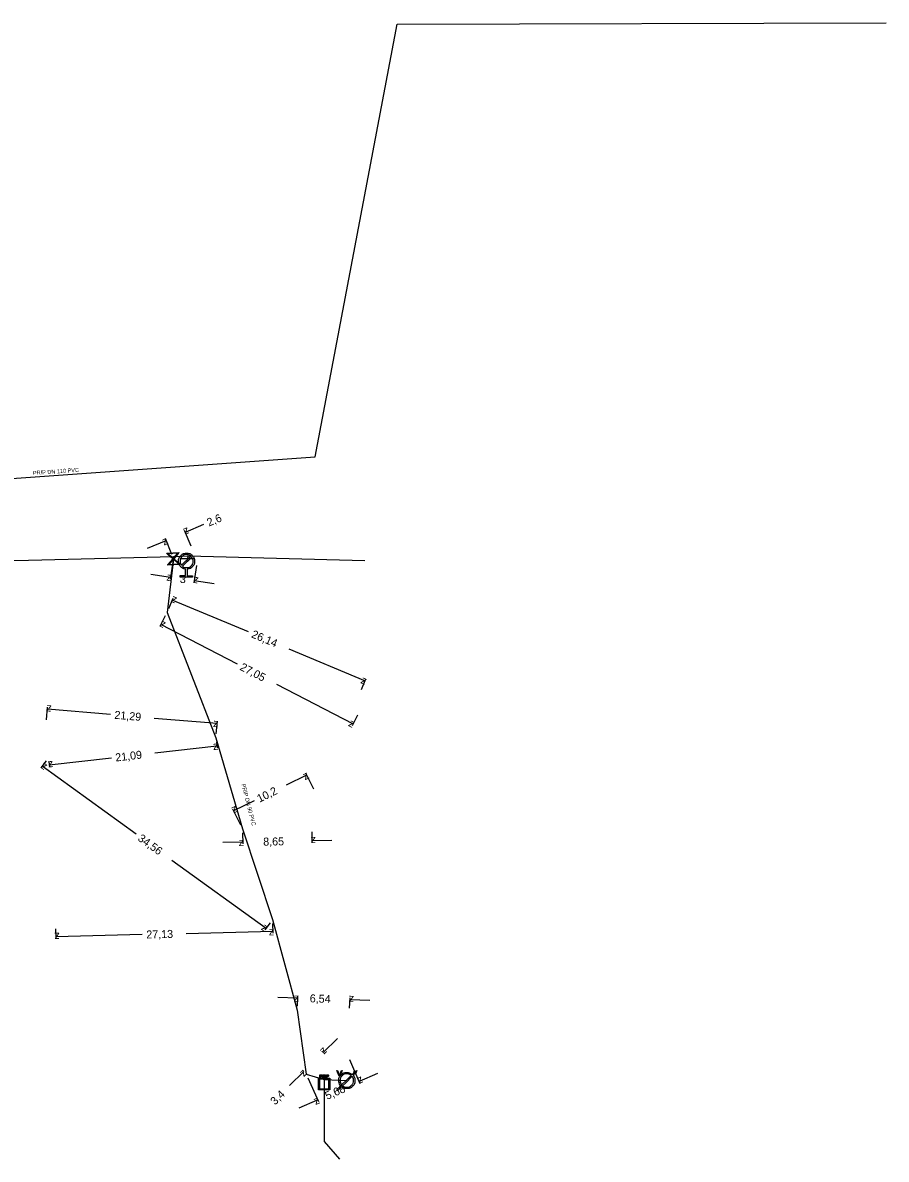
# Model space of a CAD drawing. Extents: x -643842 to -636370, y -1119190 to -1110210.
# Drawn here: x -641750.6 to -641642.7, y -1112524.3 to -1112382.2 of the extents above; entities that cross this region are included whole.
import ezdxf

# ---------------------------------------------------------------- set-up
doc = ezdxf.new("R2010")
doc.units = 0
for name, color, linetype in [('12', 7, 'Continuous'), ('22', 7, 'Continuous'), ('Default', 7, 'Continuous'), ('Level 10', 7, 'Continuous'), ('Level 16', 7, 'Continuous'), ('Level 18', 7, 'Continuous'), ('Level 21', 7, 'Continuous'), ('Level 23', 7, 'Continuous'), ('Level 33', 7, 'Continuous')]:
    doc.layers.add(name, color=color, linetype=linetype)

msp = doc.modelspace()

# ---------------------------------------------------------------- linework, layer by layer
at = {"layer": '12'}
for points in [[(-641711.06, -1112513.89), (-641711.34, -1112513.17), (-641711.24, -1112513.17), (-641711.05, -1112513.69)], [(-641710.97, -1112513.69), (-641710.78, -1112513.17), (-641710.68, -1112513.17), (-641710.96, -1112513.89), (-641711.06, -1112513.89)], [(-641710.74, -1112514.96), (-641710.13, -1112514.36), (-641709.55, -1112513.78)], [(-641709.44, -1112513.89), (-641710.28, -1112514.73), (-641710.63, -1112515.07)], [(-641709.44, -1112513.66), (-641709.19, -1112513.42)], [(-641709.19, -1112513.42), (-641709.27, -1112513.35), (-641708.84, -1112513.17), (-641709.01, -1112513.6), (-641709.08, -1112513.53), (-641709.32, -1112513.77)], [(-641710.75, -1112515.19), (-641711.23, -1112515.67), (-641711.34, -1112515.56), (-641710.85, -1112515.08)]]:
    msp.add_lwpolyline(points, dxfattribs=at)
at = {"layer": 'Default'}
for points in [[(-641730.24, -1112450.49), (-641730.6, -1112450.46), (-641730.85, -1112450.19), (-641731.14, -1112449.9), (-641731.13, -1112449.48), (-641731.12, -1112449.07), (-641730.82, -1112448.78), (-641730.53, -1112448.49), (-641730.11, -1112448.5), (-641729.7, -1112448.51), (-641729.41, -1112448.8), (-641729.12, -1112449.1), (-641729.13, -1112449.51), (-641729.14, -1112449.93), (-641729.43, -1112450.22), (-641729.69, -1112450.48), (-641730.05, -1112450.5)], [(-641729.61, -1112448.87), (-641729.82, -1112448.69), (-641730.11, -1112448.69), (-641730.45, -1112448.68), (-641730.69, -1112448.92), (-641730.93, -1112449.15), (-641730.94, -1112449.49), (-641730.94, -1112449.78), (-641730.77, -1112450)], [(-641730.65, -1112450.13), (-641730.43, -1112450.31), (-641730.14, -1112450.31), (-641729.8, -1112450.32), (-641729.56, -1112450.09), (-641729.32, -1112449.85), (-641729.31, -1112449.51), (-641729.31, -1112449.22), (-641729.48, -1112449)], [(-641713.31, -1112513.71), (-641713.28, -1112513.71), (-641713.26, -1112513.71), (-641713.23, -1112513.71), (-641713.21, -1112513.73), (-641713.19, -1112513.74), (-641713.18, -1112513.76), (-641713.17, -1112513.78), (-641713.17, -1112513.81), (-641713.17, -1112513.86), (-641713.2, -1112513.89), (-641713.23, -1112513.92), (-641713.31, -1112513.92)], [(-641713.31, -1112513.88), (-641713.26, -1112513.88), (-641713.24, -1112513.86), (-641713.22, -1112513.84), (-641713.22, -1112513.81), (-641713.22, -1112513.79), (-641713.23, -1112513.77), (-641713.24, -1112513.76), (-641713.26, -1112513.75), (-641713.27, -1112513.75), (-641713.31, -1112513.75)], [(-641712.92, -1112513.99), (-641712.94, -1112513.96), (-641712.95, -1112513.94), (-641712.96, -1112513.92), (-641712.98, -1112513.92), (-641712.99, -1112513.91), (-641713, -1112513.91), (-641713, -1112513.9), (-641713.02, -1112513.9)], [(-641712.98, -1112513.86), (-641712.94, -1112513.86), (-641712.93, -1112513.86), (-641712.91, -1112513.85), (-641712.9, -1112513.84), (-641712.89, -1112513.82), (-641712.89, -1112513.8), (-641712.89, -1112513.78), (-641712.91, -1112513.76), (-641712.93, -1112513.75), (-641712.97, -1112513.75)], [(-641712.97, -1112513.71), (-641712.92, -1112513.71), (-641712.89, -1112513.71), (-641712.87, -1112513.72), (-641712.85, -1112513.75), (-641712.84, -1112513.77), (-641712.84, -1112513.8), (-641712.84, -1112513.84), (-641712.86, -1112513.87), (-641712.89, -1112513.89), (-641712.94, -1112513.9), (-641712.92, -1112513.91), (-641712.91, -1112513.92), (-641712.89, -1112513.94), (-641712.87, -1112513.97)], [(-641712.51, -1112513.71), (-641712.47, -1112513.71), (-641712.45, -1112513.71), (-641712.43, -1112513.71), (-641712.41, -1112513.73), (-641712.39, -1112513.74), (-641712.38, -1112513.76), (-641712.37, -1112513.78), (-641712.37, -1112513.81), (-641712.37, -1112513.86), (-641712.4, -1112513.89), (-641712.43, -1112513.92), (-641712.5, -1112513.92)], [(-641712.5, -1112513.88), (-641712.46, -1112513.88), (-641712.44, -1112513.86), (-641712.42, -1112513.84), (-641712.42, -1112513.81), (-641712.42, -1112513.79), (-641712.43, -1112513.77), (-641712.44, -1112513.76), (-641712.46, -1112513.75), (-641712.47, -1112513.75), (-641712.51, -1112513.75)], [(-641710.85, -1112515.08), (-641711.1, -1112514.8), (-641711.1, -1112514.42), (-641711.1, -1112514.01), (-641710.8, -1112513.71), (-641710.51, -1112513.42), (-641710.09, -1112513.42), (-641709.71, -1112513.42), (-641709.44, -1112513.66)], [(-641711.05, -1112513.69), (-641711.03, -1112513.76), (-641711.01, -1112513.81), (-641711, -1112513.75), (-641710.97, -1112513.69)], [(-641709.55, -1112513.78), (-641709.78, -1112513.58), (-641710.09, -1112513.58), (-641710.44, -1112513.58), (-641710.68, -1112513.83), (-641710.93, -1112514.08), (-641710.93, -1112514.42), (-641710.93, -1112514.73), (-641710.74, -1112514.96)], [(-641709.32, -1112513.77), (-641709.08, -1112514.05), (-641709.08, -1112514.42), (-641709.08, -1112514.84), (-641709.38, -1112515.14), (-641709.67, -1112515.43), (-641710.09, -1112515.43), (-641710.47, -1112515.43), (-641710.75, -1112515.19)], [(-641710.63, -1112515.07), (-641710.4, -1112515.26), (-641710.09, -1112515.26), (-641709.74, -1112515.26), (-641709.5, -1112515.02), (-641709.25, -1112514.77), (-641709.25, -1112514.42), (-641709.25, -1112514.12), (-641709.44, -1112513.89)]]:
    msp.add_open_spline(points, degree=3, dxfattribs=at)
at = {"layer": 'Level 10'}
for points in [[(-641729.55, -1112447.64), (-641730.39, -1112445.67)], [(-641727.99, -1112444.93), (-641730.29, -1112445.9)], [(-641734.99, -1112447.89), (-641732.68, -1112446.91)], [(-641731.95, -1112448.65), (-641732.78, -1112446.68)], [(-641731.83, -1112449.61), (-641732.16, -1112451.75)], [(-641728.87, -1112450.06), (-641729.2, -1112452.21)], [(-641734.59, -1112451.12), (-641732.12, -1112451.5)], [(-641726.69, -1112452.34), (-641729.16, -1112451.96)], [(-641732.36, -1112455.44), (-641731.81, -1112454.13)], [(-641722.38, -1112458.35), (-641731.91, -1112454.36)], [(-641732.79, -1112456.35), (-641733.46, -1112457.65)], [(-641723.76, -1112462.38), (-641733.34, -1112457.43)], [(-641717.33, -1112460.47), (-641707.8, -1112464.46)], [(-641708.25, -1112465.54), (-641707.7, -1112464.22)], [(-641718.89, -1112464.89), (-641709.31, -1112469.84)], [(-641747.63, -1112469.35), (-641747.5, -1112467.76)], [(-641739.64, -1112468.66), (-641747.52, -1112468.01)], [(-641734.18, -1112469.11), (-641726.3, -1112469.76)], [(-641726.41, -1112471.1), (-641726.28, -1112469.51)], [(-641708.75, -1112468.76), (-641709.43, -1112470.07)], [(-641734.09, -1112473.47), (-641726.34, -1112472.57)], [(-641726.39, -1112472.09), (-641726.31, -1112472.82)], [(-641739.53, -1112474.11), (-641747.29, -1112475.01)], [(-641747.69, -1112474.45), (-641748.33, -1112475.33)], [(-641736.42, -1112483.64), (-641748.19, -1112475.13)], [(-641747.34, -1112474.54), (-641747.26, -1112475.26)], [(-641717.64, -1112477.48), (-641715.09, -1112476.23)], [(-641714.21, -1112478.01), (-641715.2, -1112476)], [(-641721.69, -1112479.48), (-641724.24, -1112480.73)], [(-641723.36, -1112482.52), (-641724.35, -1112480.51)], [(-641723.13, -1112483.47), (-641723.11, -1112484.85)], [(-641714.48, -1112483.34), (-641714.46, -1112484.72)], [(-641725.61, -1112484.64), (-641723.11, -1112484.6)], [(-641711.97, -1112484.43), (-641714.47, -1112484.47)], [(-641731.95, -1112486.87), (-641720.19, -1112495.38)], [(-641746.51, -1112495.47), (-641746.48, -1112496.7)], [(-641719.69, -1112494.7), (-641720.33, -1112495.59)], [(-641719.39, -1112494.8), (-641719.36, -1112496.02)], [(-641735.66, -1112496.18), (-641746.48, -1112496.45)], [(-641730.18, -1112496.04), (-641719.36, -1112495.77)], [(-641718.73, -1112503.99), (-641716.24, -1112504.09)], [(-641716.27, -1112505.12), (-641716.23, -1112503.84)], [(-641709.74, -1112505.36), (-641709.69, -1112504.08)], [(-641707.2, -1112504.42), (-641709.7, -1112504.33)], [(-641711.27, -1112509.16), (-641713.05, -1112510.92)], [(-641713.09, -1112510.87), (-641713.22, -1112510.74)], [(-641709.76, -1112511.79), (-641708.45, -1112514.78)], [(-641717.25, -1112515.06), (-641715.47, -1112513.31)], [(-641715.51, -1112513.26), (-641715.64, -1112513.13)], [(-641706.26, -1112513.54), (-641708.55, -1112514.55)], [(-641714.96, -1112514.08), (-641713.65, -1112517.06)], [(-641716.04, -1112517.84), (-641713.75, -1112516.83)]]:
    msp.add_lwpolyline(points, dxfattribs=at)
at = {"layer": 'Level 16'}
for points in [[(-641732.58, -1112448.5), (-641731.08, -1112448.4), (-641731.08, -1112448.47), (-641731.17, -1112448.56), (-641731.72, -1112449.2), (-641730.98, -1112449.83), (-641730.98, -1112449.9), (-641732.48, -1112450), (-641732.48, -1112449.94), (-641731.84, -1112449.2), (-641732.47, -1112448.65), (-641732.57, -1112448.57), (-641732.58, -1112448.5)], [(-641732.42, -1112448.59), (-641731.78, -1112449.14), (-641731.23, -1112448.51), (-641732.42, -1112448.59)], [(-641731.14, -1112449.82), (-641731.77, -1112449.26), (-641732.33, -1112449.9), (-641731.14, -1112449.82)], [(-641730.7, -1112449.17), (-641729.2, -1112449.14), (-641729.2, -1112449.23), (-641730.7, -1112449.26), (-641730.7, -1112449.17)]]:
    msp.add_lwpolyline(points, dxfattribs=at)
at = {"layer": 'Level 18'}
for points in [[(-641713.45, -1112514.06), (-641713.45, -1112513.71), (-641713.31, -1112513.71)], [(-641713.31, -1112513.92), (-641713.4, -1112513.92), (-641713.4, -1112514.06), (-641713.45, -1112514.06)], [(-641713.31, -1112513.75), (-641713.4, -1112513.75), (-641713.4, -1112513.88)], [(-641713.4, -1112513.88), (-641713.31, -1112513.88)], [(-641713.13, -1112514.06), (-641713.13, -1112513.71), (-641712.97, -1112513.71)], [(-641713.02, -1112513.9), (-641713.08, -1112513.9), (-641713.08, -1112514.06), (-641713.13, -1112514.06)], [(-641712.97, -1112513.75), (-641713.08, -1112513.75), (-641713.08, -1112513.86)], [(-641713.08, -1112513.86), (-641712.98, -1112513.86)], [(-641712.87, -1112513.97), (-641712.81, -1112514.06), (-641712.87, -1112514.06), (-641712.92, -1112513.99)], [(-641712.76, -1112514.07), (-641712.76, -1112513.71), (-641712.72, -1112513.71), (-641712.72, -1112514.07), (-641712.76, -1112514.07)], [(-641712.64, -1112514.07), (-641712.64, -1112513.71), (-641712.51, -1112513.71)], [(-641712.5, -1112513.92), (-641712.6, -1112513.92), (-641712.6, -1112514.07), (-641712.64, -1112514.07)], [(-641712.51, -1112513.75), (-641712.6, -1112513.75), (-641712.6, -1112513.88)], [(-641712.6, -1112513.88), (-641712.5, -1112513.88)], [(-641712.22, -1112514.13), (-641712.22, -1112515.58), (-641713.64, -1112515.58), (-641713.64, -1112514.13), (-641712.22, -1112514.13)], [(-641713.52, -1112514.25), (-641713.52, -1112515.46), (-641712.35, -1112515.46), (-641712.35, -1112514.25), (-641713.52, -1112514.25)]]:
    msp.add_lwpolyline(points, dxfattribs=at)
at = {"layer": 'Level 21'}
msp.add_lwpolyline([(-641836.98, -1112444.06), (-641836.95, -1112444.06), (-641836.72, -1112444.08), (-641826.4, -1112444.01), (-641819.94, -1112443.97), (-641809.91, -1112450.48), (-641809.06, -1112450.81), (-641808.42, -1112450.81), (-641781.61, -1112450.97), (-641757.14, -1112449.47), (-641752.5, -1112449.42), (-641749.88, -1112449.39), (-641731.76, -1112448.94)], dxfattribs=at)
at = {"layer": 'Level 23'}
for points in [[(-641809.91, -1112450.48), (-641809.8, -1112450.28), (-641809.82, -1112450.18), (-641808.78, -1112447.58), (-641805.63, -1112443.01), (-641714.04, -1112436.47), (-641703.79, -1112382.37), (-641642.66, -1112382.2)], [(-641731.76, -1112448.94), (-641731.78, -1112449.2), (-641732.56, -1112455.9), (-641726.45, -1112471.6), (-641723.14, -1112482.97), (-641719.4, -1112494.3), (-641716.29, -1112505.62), (-641715.16, -1112513.62), (-641712.93, -1112514.3), (-641710.09, -1112514.42)], [(-641731.76, -1112448.94), (-641729.94, -1112448.85), (-641707.84, -1112449.43)], [(-641730.13, -1112449.5), (-641729.95, -1112449.2), (-641729.94, -1112448.85)], [(-641712.93, -1112514.3), (-641712.93, -1112515.4), (-641712.93, -1112522.06), (-641710.99, -1112524.26)]]:
    msp.add_lwpolyline(points, dxfattribs=at)
at = {"layer": 'Level 33'}
for points in [[(-641730.77, -1112450), (-641729.61, -1112448.87)], [(-641729.48, -1112449), (-641730.65, -1112450.13)], [(-641730.05, -1112450.5), (-641730.07, -1112451.32), (-641729.38, -1112451.33), (-641729.38, -1112451.51), (-641730.94, -1112451.49), (-641730.94, -1112451.3), (-641730.25, -1112451.31), (-641730.24, -1112450.49)]]:
    msp.add_lwpolyline(points, dxfattribs=at)

# ---------------------------------------------------------------- texts
at = {"layer": '22'}
for s, rotation, p in [('PRIP DN 110 PVC', 4.0869, (-641749.31, -1112438.74)), ('PRIP DN 90 PVC', 284.4618, (-641723.28, -1112477.41))]:
    msp.add_text(s, height=0.5, rotation=rotation, dxfattribs=at).set_placement(p)
at = {"layer": 'Level 10'}
for s, rotation, p in [('2,6', 22.9121, (-641727.33, -1112445.19)), ('z', 202.9121, (-641730.02, -1112445.25)), ('z', 22.9121, (-641732.95, -1112447.57)), ('z', 351.2229, (-641732.69, -1112451.92)), ('3', 351.2229, (-641731.01, -1112452.18)), ('z', 171.2229, (-641728.59, -1112451.54)), ('z', 157.2792, (-641731.26, -1112454.09)), ('z', 152.674, (-641732.67, -1112457.21)), ('26,14', 337.2792, (-641722.11, -1112459)), ('27,05', 332.674, (-641723.55, -1112463.05)), ('z', 337.2792, (-641708.45, -1112464.72)), ('z', 175.2908, (-641746.98, -1112467.55)), ('21,29', 355.2908, (-641739.18, -1112469.2)), ('z', 355.2908, (-641726.84, -1112470.21)), ('z', 332.674, (-641709.99, -1112470.06)), ('z', 6.6495, (-641726.78, -1112473.12)), ('21,09', 6.6495, (-641738.98, -1112474.55)), ('z', 144.1186, (-641747.49, -1112475.02)), ('z', 186.6495, (-641746.85, -1112474.46)), ('z', 26.2382, (-641715.32, -1112476.89)), ('10,2', 26.2382, (-641721.02, -1112479.7)), ('z', 206.2382, (-641724.01, -1112480.07)), ('34,56', 324.1186, (-641736.31, -1112484.34)), ('8,65', 0.8575, (-641720.54, -1112485.06)), ('z', 180.8575, (-641713.97, -1112483.96)), ('z', 0.8575, (-641723.61, -1112485.11)), ('z', 324.1186, (-641720.88, -1112495.5)), ('z', 1.4237, (-641719.85, -1112496.29)), ('z', 181.4237, (-641746, -1112495.94)), ('27,13', 1.4237, (-641735.15, -1112496.67)), ('z', 357.8755, (-641716.75, -1112504.57)), ('6,54', 357.8755, (-641714.74, -1112504.64)), ('z', 177.8755, (-641709.18, -1112503.85)), ('z', 224.6206, (-641713.04, -1112510.21)), ('z', 44.6206, (-641715.47, -1112514.01)), ('z', 203.7235, (-641708.29, -1112513.89)), ('5,68', 23.7235, (-641712.55, -1112516.85)), ('3,4', 44.6206, (-641719.06, -1112517.55)), ('z', 23.7235, (-641714, -1112517.49))]:
    msp.add_text(s, height=1, rotation=rotation, dxfattribs=at).set_placement(p)

doc.saveas('drawing.dxf')
